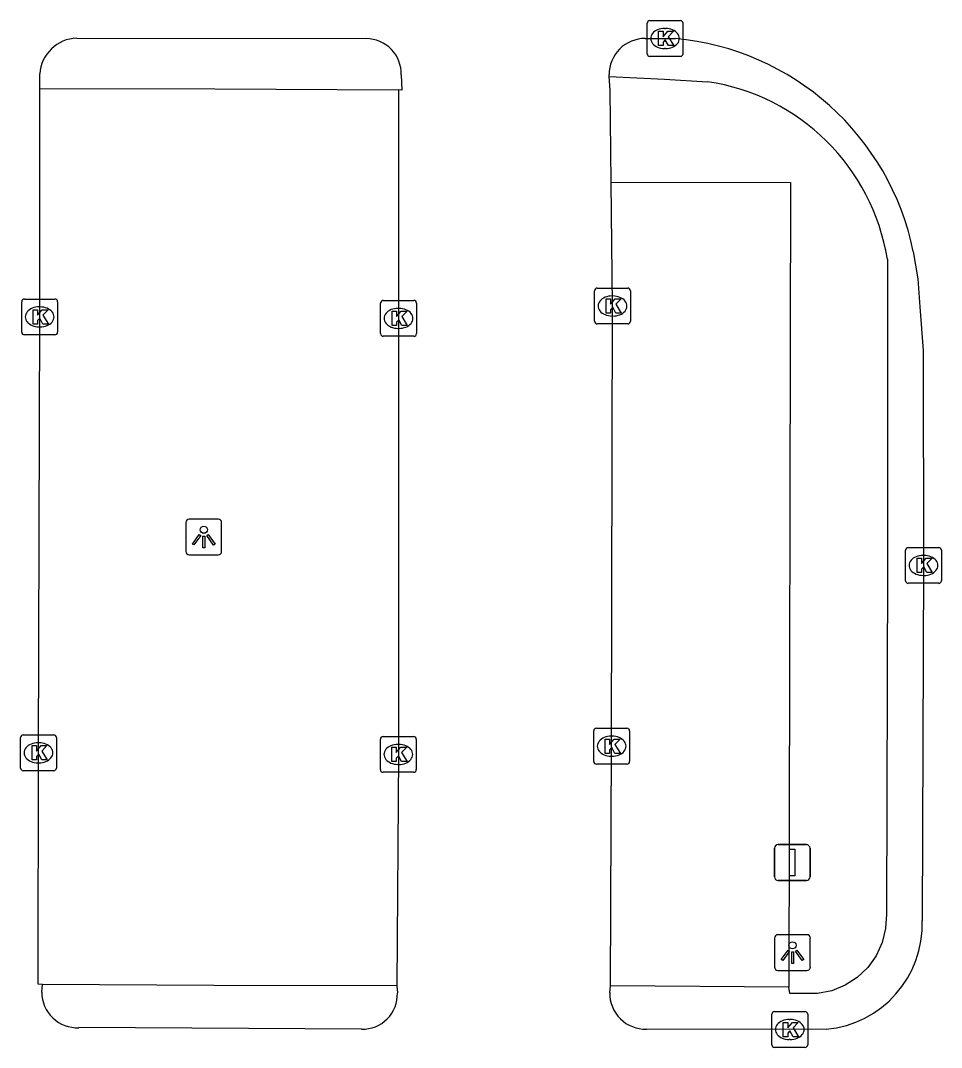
# Model space of a CAD drawing. Extents: x 161477 to 163040, y 383680 to 384868.
# Drawn here: x 161933.92 to 161959.6, y 384085.13 to 384113.78 of the extents above; entities that cross this region are included whole.
import ezdxf

# ---------------------------------------------------------------- set-up
doc = ezdxf.new("R2010")
doc.units = 0
for name, color, linetype in [('IMGEO_Groenvoorziening', 7, 'Continuous'), ('IMGEO_Kolk', 7, 'Continuous'), ('IMGEO_Lichtpunt', 7, 'Continuous'), ('IMGEO_Parkeervlak_open', 7, 'Continuous'), ('IMGEO_Rijbaan_lokaal_open', 7, 'Continuous'), ('IMGEO_Verkeersbordpaal', 7, 'Continuous')]:
    doc.layers.add(name, color=color, linetype=linetype)

msp = doc.modelspace()

# ---------------------------------------------------------------- linework, layer by layer
at = {"layer": 'IMGEO_Groenvoorziening'}
for points in [[(161950.336, 384112.22), (161951.875, 384112.145), (161953.075, 384112.072)], [(161958.091, 384107.126), (161958.099, 384098.582), (161958.064, 384088.849), (161958.043, 384088.446), (161957.946, 384088.055), (161957.777, 384087.689), (161957.543, 384087.361), (161957.251, 384087.083), (161956.912, 384086.865), (161956.539, 384086.714), (161956.143, 384086.637), (161955.368, 384086.633), (161955.345, 384086.812)]]:
    msp.add_lwpolyline(points, dxfattribs=at)
msp.add_arc((161952.197, 384106.165), 5.972, 9.2624, 81.5428, dxfattribs=at)
at = {"layer": 'IMGEO_Kolk'}
for p, q in [((161951.391, 384112.852), (161951.391, 384113.704)), ((161951.466, 384113.778), (161952.318, 384113.778)), ((161951.879, 384113.558), (161951.904, 384113.558)), ((161952.392, 384113.704), (161952.392, 384112.852)), ((161951.902, 384112.998), (161951.877, 384112.998)), ((161952.318, 384112.778), (161951.466, 384112.778)), ((161949.926, 384105.389), (161949.926, 384106.241)), ((161950.001, 384106.315), (161950.853, 384106.315)), ((161950.927, 384106.241), (161950.927, 384105.389)), ((161933.952, 384105.084), (161933.952, 384105.936)), ((161934.027, 384106.01), (161934.879, 384106.01)), ((161934.953, 384105.936), (161934.953, 384105.084)), ((161943.959, 384105.044), (161943.959, 384105.896)), ((161944.034, 384105.97), (161944.886, 384105.97)), ((161944.96, 384105.896), (161944.96, 384105.044)), ((161950.414, 384106.095), (161950.439, 384106.095)), ((161934.44, 384105.79), (161934.465, 384105.79)), ((161944.447, 384105.75), (161944.472, 384105.75)), ((161950.437, 384105.535), (161950.412, 384105.535)), ((161950.853, 384105.315), (161950.001, 384105.315)), ((161934.879, 384105.01), (161934.027, 384105.01)), ((161934.463, 384105.23), (161934.438, 384105.23)), ((161944.886, 384104.97), (161944.034, 384104.97)), ((161944.47, 384105.19), (161944.445, 384105.19)), ((161958.598, 384098.153), (161958.598, 384099.005)), ((161958.673, 384099.079), (161959.525, 384099.079)), ((161959.599, 384099.005), (161959.599, 384098.153)), ((161959.086, 384098.859), (161959.111, 384098.859)), ((161959.109, 384098.299), (161959.084, 384098.299)), ((161959.525, 384098.079), (161958.673, 384098.079)), ((161933.994, 384093.852), (161934.846, 384093.852)), ((161944.029, 384093.807), (161944.881, 384093.807)), ((161949.902, 384093.109), (161949.902, 384093.961)), ((161949.977, 384094.035), (161950.829, 384094.035)), ((161950.39, 384093.815), (161950.415, 384093.815)), ((161950.903, 384093.961), (161950.903, 384093.109)), ((161933.919, 384092.926), (161933.919, 384093.778)), ((161934.407, 384093.632), (161934.432, 384093.632)), ((161934.92, 384093.778), (161934.92, 384092.926)), ((161943.954, 384092.881), (161943.954, 384093.733)), ((161944.442, 384093.587), (161944.467, 384093.587)), ((161944.955, 384093.733), (161944.955, 384092.881)), ((161950.413, 384093.255), (161950.388, 384093.255)), ((161934.43, 384093.072), (161934.405, 384093.072)), ((161944.465, 384093.027), (161944.44, 384093.027)), ((161950.829, 384093.035), (161949.977, 384093.035)), ((161934.846, 384092.852), (161933.994, 384092.852)), ((161944.881, 384092.807), (161944.029, 384092.807)), ((161954.868, 384085.206), (161954.868, 384086.058)), ((161954.943, 384086.132), (161955.795, 384086.132)), ((161955.869, 384086.058), (161955.869, 384085.206)), ((161955.356, 384085.912), (161955.381, 384085.912)), ((161955.379, 384085.352), (161955.354, 384085.352)), ((161955.795, 384085.132), (161954.943, 384085.132))]:
    msp.add_line(p, q, dxfattribs=at)
for points in [[(161951.391, 384112.852), (161951.391, 384113.704)], [(161951.466, 384113.778), (161952.318, 384113.778)], [(161952.392, 384113.704), (161952.392, 384112.852)], [(161951.712, 384113.478), (161951.835, 384113.478), (161951.835, 384113.327), (161951.965, 384113.478), (161952.129, 384113.478), (161951.983, 384113.327), (161952.136, 384113.078), (161951.984, 384113.078), (161951.899, 384113.242), (161951.835, 384113.175), (161951.835, 384113.078), (161951.712, 384113.078), (161951.712, 384113.478)], [(161952.318, 384112.778), (161951.466, 384112.778)], [(161949.926, 384105.389), (161949.926, 384106.241)], [(161950.001, 384106.315), (161950.853, 384106.315)], [(161950.927, 384106.241), (161950.927, 384105.389)], [(161933.952, 384105.084), (161933.952, 384105.936)], [(161934.027, 384106.01), (161934.879, 384106.01)], [(161934.953, 384105.936), (161934.953, 384105.084)], [(161943.959, 384105.044), (161943.959, 384105.896)], [(161944.034, 384105.97), (161944.886, 384105.97)], [(161944.96, 384105.896), (161944.96, 384105.044)], [(161950.247, 384106.015), (161950.37, 384106.015), (161950.37, 384105.864), (161950.5, 384106.015), (161950.664, 384106.015), (161950.518, 384105.864), (161950.671, 384105.615), (161950.519, 384105.615), (161950.434, 384105.779), (161950.37, 384105.712), (161950.37, 384105.615), (161950.247, 384105.615), (161950.247, 384106.015)], [(161934.273, 384105.71), (161934.396, 384105.71), (161934.396, 384105.559), (161934.526, 384105.71), (161934.69, 384105.71), (161934.544, 384105.559), (161934.697, 384105.31), (161934.545, 384105.31), (161934.46, 384105.474), (161934.396, 384105.407), (161934.396, 384105.31), (161934.273, 384105.31), (161934.273, 384105.71)], [(161944.28, 384105.67), (161944.403, 384105.67), (161944.403, 384105.519), (161944.533, 384105.67), (161944.697, 384105.67), (161944.551, 384105.519), (161944.704, 384105.27), (161944.552, 384105.27), (161944.467, 384105.434), (161944.403, 384105.367), (161944.403, 384105.27), (161944.28, 384105.27), (161944.28, 384105.67)], [(161950.853, 384105.315), (161950.001, 384105.315)], [(161934.879, 384105.01), (161934.027, 384105.01)], [(161944.886, 384104.97), (161944.034, 384104.97)], [(161958.598, 384098.153), (161958.598, 384099.005)], [(161958.673, 384099.079), (161959.525, 384099.079)], [(161959.599, 384099.005), (161959.599, 384098.153)], [(161958.919, 384098.779), (161959.042, 384098.779), (161959.042, 384098.628), (161959.172, 384098.779), (161959.336, 384098.779), (161959.19, 384098.628), (161959.343, 384098.379), (161959.191, 384098.379), (161959.106, 384098.543), (161959.042, 384098.476), (161959.042, 384098.379), (161958.919, 384098.379), (161958.919, 384098.779)], [(161959.525, 384098.079), (161958.673, 384098.079)], [(161933.994, 384093.852), (161934.846, 384093.852)], [(161944.029, 384093.807), (161944.881, 384093.807)], [(161949.902, 384093.109), (161949.902, 384093.961)], [(161949.977, 384094.035), (161950.829, 384094.035)], [(161950.903, 384093.961), (161950.903, 384093.109)], [(161933.919, 384092.926), (161933.919, 384093.778)], [(161934.24, 384093.552), (161934.363, 384093.552), (161934.363, 384093.401), (161934.493, 384093.552), (161934.657, 384093.552), (161934.511, 384093.401), (161934.664, 384093.152), (161934.512, 384093.152), (161934.427, 384093.316), (161934.363, 384093.249), (161934.363, 384093.152), (161934.24, 384093.152), (161934.24, 384093.552)], [(161934.92, 384093.778), (161934.92, 384092.926)], [(161943.954, 384092.881), (161943.954, 384093.733)], [(161944.275, 384093.507), (161944.398, 384093.507), (161944.398, 384093.356), (161944.528, 384093.507), (161944.692, 384093.507), (161944.546, 384093.356), (161944.699, 384093.107), (161944.547, 384093.107), (161944.462, 384093.271), (161944.398, 384093.204), (161944.398, 384093.107), (161944.275, 384093.107), (161944.275, 384093.507)], [(161944.955, 384093.733), (161944.955, 384092.881)], [(161950.223, 384093.735), (161950.346, 384093.735), (161950.346, 384093.584), (161950.476, 384093.735), (161950.64, 384093.735), (161950.494, 384093.584), (161950.647, 384093.335), (161950.495, 384093.335), (161950.41, 384093.499), (161950.346, 384093.432), (161950.346, 384093.335), (161950.223, 384093.335), (161950.223, 384093.735)], [(161950.829, 384093.035), (161949.977, 384093.035)], [(161934.846, 384092.852), (161933.994, 384092.852)], [(161944.881, 384092.807), (161944.029, 384092.807)], [(161954.868, 384085.206), (161954.868, 384086.058)], [(161954.943, 384086.132), (161955.795, 384086.132)], [(161955.869, 384086.058), (161955.869, 384085.206)], [(161955.189, 384085.832), (161955.312, 384085.832), (161955.312, 384085.681), (161955.442, 384085.832), (161955.606, 384085.832), (161955.46, 384085.681), (161955.613, 384085.432), (161955.461, 384085.432), (161955.376, 384085.596), (161955.312, 384085.529), (161955.312, 384085.432), (161955.189, 384085.432), (161955.189, 384085.832)], [(161955.795, 384085.132), (161954.943, 384085.132)]]:
    msp.add_lwpolyline(points, dxfattribs=at)
for centre, start, end in [((161951.468, 384113.702), 91.552, 178.448), ((161951.468, 384113.702), 91.552, 178.448), ((161952.316, 384113.702), 1.552, 88.448), ((161952.316, 384113.702), 1.552, 88.448), ((161951.468, 384112.854), 181.552, 268.448), ((161951.468, 384112.854), 181.552, 268.448), ((161952.316, 384112.854), 271.552, 358.448), ((161952.316, 384112.854), 271.552, 358.448), ((161950.003, 384106.239), 91.552, 178.448), ((161950.003, 384106.239), 91.552, 178.448), ((161950.851, 384106.239), 1.552, 88.448), ((161950.851, 384106.239), 1.552, 88.448), ((161934.029, 384105.934), 91.552, 178.448), ((161934.029, 384105.934), 91.552, 178.448), ((161934.877, 384105.934), 1.552, 88.448), ((161934.877, 384105.934), 1.552, 88.448), ((161944.036, 384105.894), 91.552, 178.448), ((161944.036, 384105.894), 91.552, 178.448), ((161944.884, 384105.894), 1.552, 88.448), ((161944.884, 384105.894), 1.552, 88.448), ((161950.003, 384105.391), 181.552, 268.448), ((161950.003, 384105.391), 181.552, 268.448), ((161950.851, 384105.391), 271.552, 358.448), ((161950.851, 384105.391), 271.552, 358.448), ((161934.029, 384105.086), 181.552, 268.448), ((161934.029, 384105.086), 181.552, 268.448), ((161934.877, 384105.086), 271.552, 358.448), ((161934.877, 384105.086), 271.552, 358.448), ((161944.036, 384105.046), 181.552, 268.448), ((161944.036, 384105.046), 181.552, 268.448), ((161944.884, 384105.046), 271.552, 358.448), ((161944.884, 384105.046), 271.552, 358.448), ((161958.675, 384099.003), 91.552, 178.448), ((161958.675, 384099.003), 91.552, 178.448), ((161959.523, 384099.003), 1.552, 88.448), ((161959.523, 384099.003), 1.552, 88.448), ((161958.675, 384098.155), 181.552, 268.448), ((161958.675, 384098.155), 181.552, 268.448), ((161959.523, 384098.155), 271.552, 358.448), ((161959.523, 384098.155), 271.552, 358.448), ((161933.996, 384093.776), 91.552, 178.448), ((161933.996, 384093.776), 91.552, 178.448), ((161934.844, 384093.776), 1.552, 88.448), ((161934.844, 384093.776), 1.552, 88.448), ((161944.031, 384093.731), 91.552, 178.448), ((161944.031, 384093.731), 91.552, 178.448), ((161944.879, 384093.731), 1.552, 88.448), ((161944.879, 384093.731), 1.552, 88.448), ((161949.979, 384093.959), 91.552, 178.448), ((161949.979, 384093.959), 91.552, 178.448), ((161950.827, 384093.959), 1.552, 88.448), ((161950.827, 384093.959), 1.552, 88.448), ((161949.979, 384093.111), 181.552, 268.448), ((161949.979, 384093.111), 181.552, 268.448), ((161950.827, 384093.111), 271.552, 358.448), ((161950.827, 384093.111), 271.552, 358.448), ((161933.996, 384092.928), 181.552, 268.448), ((161933.996, 384092.928), 181.552, 268.448), ((161934.844, 384092.928), 271.552, 358.448), ((161934.844, 384092.928), 271.552, 358.448), ((161944.031, 384092.883), 181.552, 268.448), ((161944.031, 384092.883), 181.552, 268.448), ((161944.879, 384092.883), 271.552, 358.448), ((161944.879, 384092.883), 271.552, 358.448), ((161954.945, 384086.056), 91.552, 178.448), ((161954.945, 384086.056), 91.552, 178.448), ((161955.793, 384086.056), 1.552, 88.448), ((161955.793, 384086.056), 1.552, 88.448), ((161954.945, 384085.208), 181.552, 268.448), ((161954.945, 384085.208), 181.552, 268.448), ((161955.793, 384085.208), 271.552, 358.448), ((161955.793, 384085.208), 271.552, 358.448)]:
    msp.add_arc(centre, 0.0765, start, end, dxfattribs=at)
for centre, major_axis, ratio, start_param, end_param in [((161951.878, 384113.278), (-0.387, 0.002), 0.722429, 4.712389, 7.853982), ((161951.903, 384113.278), (-0.39, 0.002), 0.717154, 1.570796, 4.712389), ((161950.413, 384105.815), (-0.387, 0.002), 0.722429, 4.712389, 7.853982), ((161950.438, 384105.815), (-0.39, 0.002), 0.717154, 1.570796, 4.712389), ((161934.439, 384105.51), (-0.387, 0.002), 0.722429, 4.712389, 7.853982), ((161934.464, 384105.51), (-0.39, 0.002), 0.717154, 1.570796, 4.712389), ((161944.446, 384105.47), (-0.387, 0.002), 0.722429, 4.712389, 7.853982), ((161944.471, 384105.47), (-0.39, 0.002), 0.717154, 1.570796, 4.712389), ((161959.085, 384098.579), (-0.387, 0.002), 0.722429, 4.712389, 7.853982), ((161959.11, 384098.579), (-0.39, 0.002), 0.717154, 1.570796, 4.712389), ((161950.389, 384093.535), (-0.387, 0.002), 0.722429, 4.712389, 7.853982), ((161950.414, 384093.535), (-0.39, 0.002), 0.717154, 1.570796, 4.712389), ((161934.406, 384093.352), (-0.387, 0.002), 0.722429, 4.712389, 7.853982), ((161934.431, 384093.352), (-0.39, 0.002), 0.717154, 1.570796, 4.712389), ((161944.441, 384093.307), (-0.387, 0.002), 0.722429, 4.712389, 7.853982), ((161944.466, 384093.307), (-0.39, 0.002), 0.717154, 1.570796, 4.712389), ((161955.355, 384085.632), (-0.387, 0.002), 0.722429, 4.712389, 7.853982), ((161955.38, 384085.632), (-0.39, 0.002), 0.717154, 1.570796, 4.712389)]:
    msp.add_ellipse(centre, major_axis=major_axis, ratio=ratio, start_param=start_param, end_param=end_param, dxfattribs=at)
at = {"layer": 'IMGEO_Lichtpunt'}
for p, q in [((161939.433, 384099.87), (161938.625, 384099.87)), ((161939.433, 384099.87), (161938.625, 384099.87)), ((161938.531, 384099.775), (161938.531, 384098.968)), ((161938.531, 384099.775), (161938.531, 384098.968)), ((161939.527, 384098.968), (161939.527, 384099.775)), ((161939.527, 384098.968), (161939.527, 384099.775)), ((161938.625, 384098.874), (161939.433, 384098.874)), ((161938.625, 384098.874), (161939.433, 384098.874)), ((161954.947, 384088.183), (161954.947, 384087.376)), ((161954.947, 384088.183), (161954.947, 384087.376)), ((161955.849, 384088.278), (161955.041, 384088.278)), ((161955.849, 384088.278), (161955.041, 384088.278)), ((161955.943, 384087.376), (161955.943, 384088.183)), ((161955.943, 384087.376), (161955.943, 384088.183)), ((161955.041, 384087.282), (161955.849, 384087.282)), ((161955.041, 384087.282), (161955.849, 384087.282))]:
    msp.add_line(p, q, dxfattribs=at)
for points in [[(161938.905, 384099.439), (161938.944, 384099.411), (161938.756, 384099.149), (161938.718, 384099.176), (161938.905, 384099.439)], [(161939.007, 384099.391), (161939.054, 384099.391), (161939.054, 384099.069), (161939.007, 384099.069), (161939.007, 384099.391)], [(161939.117, 384099.411), (161939.155, 384099.438), (161939.342, 384099.176), (161939.303, 384099.148), (161939.117, 384099.411)], [(161955.321, 384087.847), (161955.36, 384087.819), (161955.172, 384087.557), (161955.134, 384087.584), (161955.321, 384087.847)], [(161955.423, 384087.799), (161955.47, 384087.799), (161955.47, 384087.477), (161955.423, 384087.477), (161955.423, 384087.799)], [(161955.533, 384087.819), (161955.571, 384087.846), (161955.758, 384087.584), (161955.719, 384087.556), (161955.533, 384087.819)]]:
    msp.add_lwpolyline(points, dxfattribs=at)
for centre in [(161939.03, 384099.573), (161955.446, 384087.981)]:
    msp.add_circle(centre, 0.0994, dxfattribs=at)
for centre, start, end in [((161938.625, 384099.775), 90, 180), ((161938.625, 384099.775), 90, 180), ((161939.433, 384099.775), 0, 90), ((161939.433, 384099.775), 0, 90), ((161938.625, 384098.968), 180, 270), ((161938.625, 384098.968), 180, 270), ((161939.433, 384098.968), 270, 0), ((161939.433, 384098.968), 270, 360), ((161955.041, 384088.183), 90, 180), ((161955.041, 384088.183), 90, 180), ((161955.849, 384088.183), 0, 90), ((161955.849, 384088.183), 0, 90), ((161955.041, 384087.376), 180, 270), ((161955.041, 384087.376), 180, 270), ((161955.849, 384087.376), 270, 0), ((161955.849, 384087.376), 270, 360)]:
    msp.add_arc(centre, 0.0946, start, end, dxfattribs=at)
at = {"layer": 'IMGEO_Parkeervlak_open'}
for points in [[(161934.46, 384111.883), (161939.34, 384111.869), (161944.455, 384111.842)], [(161950.389, 384109.271), (161955.386, 384109.262), (161955.345, 384086.812)], [(161944.416, 384086.853), (161939.31, 384086.856), (161934.532, 384086.888)], [(161955.345, 384086.812), (161950.375, 384086.851)]]:
    msp.add_lwpolyline(points, dxfattribs=at)
at = {"layer": 'IMGEO_Rijbaan_lokaal_open'}
for points in [[(161935.493, 384113.287), (161943.561, 384113.274)], [(161951.338, 384113.278), (161952.179, 384113.276)], [(161934.46, 384111.883), (161934.454, 384112.288)], [(161944.537, 384112.266), (161944.555, 384111.838), (161944.455, 384111.842)], [(161950.336, 384112.22), (161950.333, 384112.269)], [(161950.389, 384109.271), (161950.36, 384111.833), (161950.336, 384112.22)], [(161934.532, 384086.888), (161934.412, 384086.899), (161934.42, 384093.353), (161934.453, 384105.511), (161934.46, 384111.883)], [(161944.455, 384111.842), (161944.46, 384105.471), (161944.455, 384093.308), (161944.416, 384086.853)], [(161950.375, 384086.851), (161950.403, 384093.536), (161950.427, 384105.816), (161950.389, 384109.271)], [(161958.814, 384107.335), (161958.94, 384106.57), (161958.995, 384105.788), (161959.093, 384104.578), (161959.099, 384098.58), (161959.063, 384088.674)], [(161934.511, 384086.67), (161934.532, 384086.888)], [(161944.416, 384086.853), (161944.427, 384086.651)], [(161950.349, 384086.66), (161950.375, 384086.851)], [(161943.427, 384085.644), (161935.547, 384085.684)], [(161956.384, 384085.638), (161955.369, 384085.633), (161951.377, 384085.644)]]:
    msp.add_lwpolyline(points, dxfattribs=at)
for centre, radius, start, end in [((161935.521, 384112.218), 1.069, 91.499, 176.2522), ((161943.549, 384112.286), 0.989, 358.8685, 89.2834), ((161951.337, 384112.274), 1.004, 89.9308, 180.2968), ((161951.502, 384105.845), 7.462, 11.5207, 84.7966), ((161956.115, 384088.575), 2.95, 275.2299, 1.919), ((161935.501, 384086.672), 0.99, 180.1441, 272.6889), ((161943.461, 384086.61), 0.967, 267.992, 2.4077), ((161951.345, 384086.64), 0.996, 178.8443, 271.8285)]:
    msp.add_arc(centre, radius, start, end, dxfattribs=at)
at = {"layer": 'IMGEO_Verkeersbordpaal'}
for p, q in [((161954.945, 384089.89), (161954.945, 384090.69)), ((161954.945, 384090.69), (161954.945, 384089.89)), ((161955.045, 384090.79), (161955.835, 384090.79)), ((161955.835, 384090.79), (161955.045, 384090.79)), ((161955.935, 384090.69), (161955.935, 384089.89)), ((161955.935, 384089.89), (161955.935, 384090.69)), ((161955.835, 384089.79), (161955.045, 384089.79)), ((161955.045, 384089.79), (161955.835, 384089.79))]:
    msp.add_line(p, q, dxfattribs=at)
msp.add_lwpolyline([(161955.365, 384090.665), (161955.515, 384090.665), (161955.515, 384089.915), (161955.365, 384089.915), (161955.365, 384090.665)], dxfattribs=at)
for centre, start, end in [((161955.045, 384090.69), 90, 180), ((161955.045, 384090.69), 90, 180), ((161955.835, 384090.69), 0, 90), ((161955.835, 384090.69), 360, 90), ((161955.045, 384089.89), 180, 270), ((161955.045, 384089.89), 180, 270), ((161955.835, 384089.89), 270, 0), ((161955.835, 384089.89), 270, 0)]:
    msp.add_arc(centre, 0.1, start, end, dxfattribs=at)

doc.saveas('drawing.dxf')
